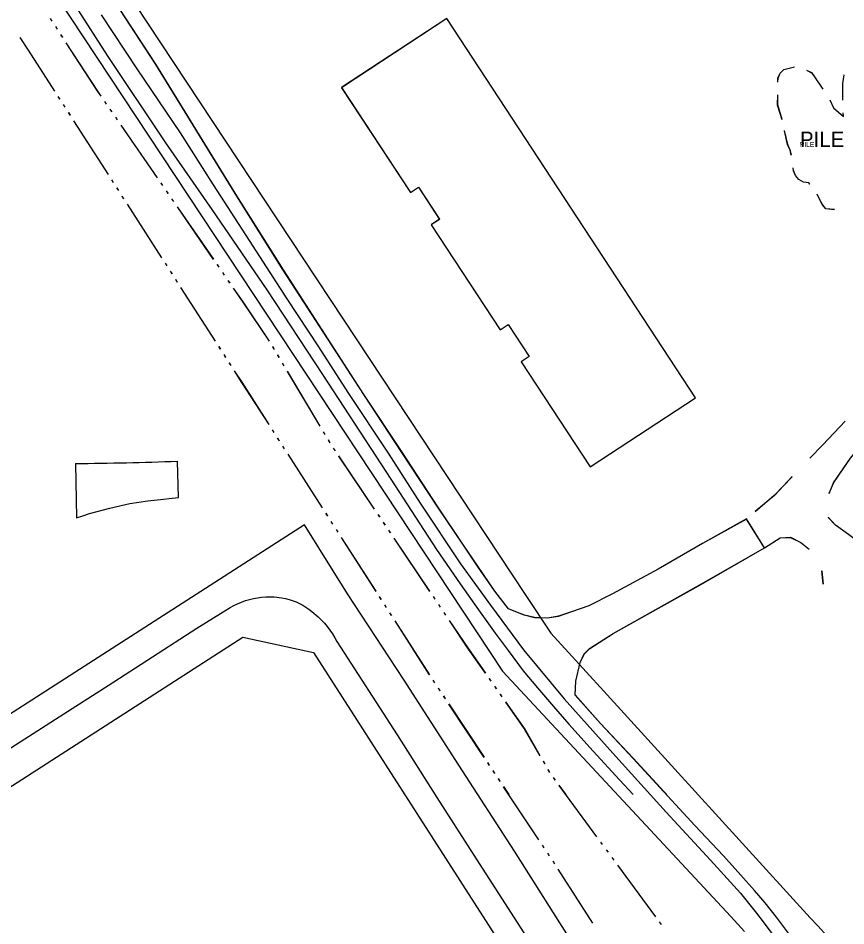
# Model space of a CAD drawing. Extents: x -25029 to 2274964, y -81170 to 687028.
# Drawn here: x -1571 to -761, y -67574 to -66687 of the extents above; entities that cross this region are included whole.
import ezdxf

# ---------------------------------------------------------------- set-up
doc = ezdxf.new("R2010")
doc.units = 0
for name, color, linetype in [('81911BEA - RW_X_Fee_RW', 7, 'Continuous'), ('BLDG', 7, 'Continuous'), ('DRIVWY', 7, 'Continuous'), ('GE_X_CL_2000', 7, 'Continuous'), ('PV_X_EOP', 7, 'Continuous'), ('ROAD', 7, 'Continuous'), ('SC_Scratch4', 7, 'Continuous'), ('WATER', 7, 'Continuous')]:
    doc.layers.add(name, color=color, linetype=linetype)

msp = doc.modelspace()

# ---------------------------------------------------------------- linework, layer by layer
at = {"layer": '81911BEA - RW_X_Fee_RW'}
for p, q in [((-1561.59, -66622.91), (-1097, -67325.43)), ((-1248.57, -67249.67), (-1290.67, -67182.26)), ((-1193.58, -67333.2), (-1248.57, -67249.67)), ((-1783.37, -67570.06), (-1350.87, -67292.24)), ((-1350.87, -67292.24), (-1281.78, -67307.29)), ((-1139.59, -67417.37), (-1193.58, -67333.2)), ((-1085.19, -67501.28), (-1139.59, -67417.37))]:
    msp.add_line(p, q, dxfattribs=at)
for points in [[(-1469.6, -66653.24), (-1074.64, -67250.48), (-1049.71, -67288.18)], [(-1290.67, -67182.26), (-1594.01, -67377.12), (-1830.98, -67529.38)], [(-1049.71, -67288.18), (-997.87, -67345), (-795.81, -67566.47)], [(-1281.78, -67307.29), (-1110.58, -67573.8), (-1011.54, -67727.97)], [(-1097, -67325.43), (-873.59, -67565.21), (-860.01, -67579.78)], [(-1031.7, -67585.79), (-1040.89, -67571.27), (-1085.19, -67501.28)], [(-795.81, -67566.47), (-788.53, -67574.42), (-769.48, -67595.22)]]:
    msp.add_lwpolyline(points, dxfattribs=at)
at = {"layer": 'BLDG'}
for points in [[(-1254.27, -66755.04), (-1187.03, -66857.53), (-1179.11, -66852.33), (-1158.5, -66883.75), (-1166.63, -66889.09), (-1099.29, -66991.73), (-1091.49, -66986.61), (-1070.97, -67017.88), (-1078.67, -67022.93), (-1011.17, -67125.81), (-908.08, -67058.17), (-1151.29, -66687.47)], [(-1254.23, -66754.98), (-1186.97, -66857.46), (-1179.05, -66852.26), (-1158.44, -66883.68), (-1166.57, -66889.02), (-1099.22, -66991.65), (-1091.42, -66986.53), (-1070.89, -67017.8), (-1078.59, -67022.85), (-1011.08, -67125.72), (-908, -67058.07), (-1151.25, -66687.4)]]:
    msp.add_lwpolyline(points, close=True, dxfattribs=at)
for points in [[(-827.47, -66749.51), (-827.42, -66745.86), (-825.19, -66740.96), (-821.74, -66737.21), (-811.15, -66734.76)], [(-827.43, -66749.4), (-827.38, -66745.75), (-825.15, -66740.85), (-821.7, -66737.1), (-811.11, -66734.64)], [(-799.47, -66737.91), (-794.61, -66740.35), (-791.72, -66744.45), (-783.55, -66756.48)], [(-799.43, -66737.79), (-794.57, -66740.23), (-791.68, -66744.33), (-783.51, -66756.36)], [(-763.88, -66767.36), (-764.08, -66750.97), (-762.58, -66742.49)], [(-763.83, -66767.24), (-764.04, -66750.85), (-762.54, -66742.37)], [(-823.41, -66786.37), (-827.75, -66771.98), (-827.62, -66762.01)], [(-823.36, -66786.26), (-827.7, -66771.87), (-827.57, -66761.9)], [(-776.73, -66766.93), (-773.12, -66774.8), (-763.25, -66783.21), (-763.55, -66779.85)], [(-776.68, -66766.81), (-773.07, -66774.68), (-763.2, -66783.09), (-763.5, -66779.73)], [(-814.38, -66821.04), (-815.46, -66816.15), (-817.63, -66811.62), (-817.99, -66810.54), (-821.02, -66797.04)], [(-814.33, -66820.92), (-815.41, -66816.03), (-817.58, -66811.5), (-817.94, -66810.42), (-820.97, -66796.92)], [(-796.19, -66849.18), (-797.38, -66847.89), (-802.34, -66847.25), (-806.88, -66844.74), (-810.12, -66840.71), (-812.08, -66836.04), (-812.55, -66833.26)], [(-796.25, -66849.3), (-797.44, -66848.01), (-802.4, -66847.37), (-806.94, -66844.86), (-810.18, -66840.83), (-812.13, -66836.16), (-812.6, -66833.38)], [(-772.27, -66874.37), (-780.64, -66873.47), (-784.03, -66869.44), (-786.62, -66864.77), (-789, -66859.29)], [(-772.21, -66874.25), (-780.58, -66873.35), (-783.97, -66869.32), (-786.56, -66864.65), (-788.94, -66859.17)]]:
    msp.add_lwpolyline(points, dxfattribs=at)
at = {"layer": 'DRIVWY'}
for p, q in [((-784.74, -67227.38), (-783.39, -67240.5)), ((-784.64, -67227.26), (-783.29, -67240.38))]:
    msp.add_line(p, q, dxfattribs=at)
for points in [[(-761.71, -67081.07), (-783.69, -67104.12), (-796.22, -67117.25)], [(-761.63, -67080.95), (-783.6, -67104), (-796.13, -67117.13)], [(-777.46, -67151.65), (-773, -67141.17), (-756.47, -67117.26), (-750.39, -67109.9)], [(-777.37, -67151.53), (-772.91, -67141.05), (-756.38, -67117.14), (-750.3, -67109.78)], [(-813.49, -67135.32), (-831.06, -67153.69), (-849.83, -67169.57)], [(-813.4, -67135.2), (-830.97, -67153.58), (-849.73, -67169.46)], [(-739.46, -67206.12), (-758.4, -67191.96), (-771.22, -67182.84), (-778.47, -67175.08)], [(-739.36, -67206), (-758.3, -67191.84), (-771.12, -67182.72), (-778.37, -67174.96)], [(-840.72, -67204.87), (-825.26, -67195.06), (-815.11, -67194.69), (-805.03, -67199.72), (-797.05, -67206.18)], [(-840.62, -67204.76), (-825.16, -67194.95), (-815.01, -67194.57), (-804.93, -67199.6), (-796.95, -67206.06)]]:
    msp.add_lwpolyline(points, dxfattribs=at)
at = {"layer": 'GE_X_CL_2000'}
for points in [[(-1489.63, -66683.91), (-1454.63, -66736.55), (-1412.23, -66799.19), (-1379.93, -66850.01), (-1344.57, -66904.47), (-1307.77, -66961.29), (-1276.74, -67008.49), (-1248.23, -67053.14), (-1208.9, -67112.14), (-1177.33, -67161.15), (-1137.82, -67220.51), (-1108.59, -67260.83), (-1076.27, -67304.41), (-1036.55, -67352.35), (-985.98, -67408.85), (-936.66, -67463.34), (-893.49, -67510.22), (-864.05, -67542.37), (-856.12, -67552.06), (-848.35, -67561.88), (-840.77, -67571.84), (-833.36, -67581.94)], [(-1586.02, -67405.58), (-1526.12, -67367.16), (-1482.73, -67339.37), (-1395.78, -67283.27), (-1363.29, -67263.25), (-1359.72, -67261.25), (-1356.06, -67259.45), (-1352.29, -67257.85), (-1348.45, -67256.46), (-1344.53, -67255.29), (-1340.56, -67254.32), (-1336.55, -67253.58), (-1332.49, -67253.05), (-1328.41, -67252.75), (-1324.33, -67252.66), (-1320.24, -67252.8), (-1312.6, -67253.66), (-1309.05, -67254.37), (-1305.56, -67255.29), (-1298.76, -67257.72), (-1295.48, -67259.23), (-1292.3, -67260.93), (-1289.21, -67262.8), (-1286.24, -67264.86), (-1283.39, -67267.08), (-1277.36, -67272.3), (-1274.18, -67275.3), (-1271.18, -67278.47), (-1268.36, -67281.8), (-1265.73, -67285.29), (-1263.28, -67288.91), (-1261.04, -67292.66), (-1259.01, -67296.53), (-1200.03, -67387.66), (-1161.24, -67448.82), (-1125.52, -67504.19), (-1057.87, -67609.66)]]:
    msp.add_lwpolyline(points, dxfattribs=at)
at = {"layer": 'PV_X_EOP'}
msp.add_lwpolyline([(-1679.46, -66415.68), (-1616.03, -66518.38), (-1545.66, -66626.81), (-1483.73, -66723.46), (-1426.41, -66808.88), (-1381.35, -66874.02), (-1327.27, -66952.55), (-1272.84, -67035.24), (-1210.47, -67131.23), (-1161.51, -67206.38), (-1138.23, -67240.17), (-1120.41, -67265.55), (-1104.12, -67288.35), (-1091.51, -67305.24), (-1076.59, -67325.09), (-1062.53, -67341.83), (-1047.04, -67360.09), (-1031.98, -67377.21), (-1008.2, -67403.66), (-982.54, -67431.76), (-969.05, -67446.04)], dxfattribs=at)
at = {"layer": 'ROAD'}
for points in [[(-815.32, -67584.02), (-828.94, -67565.9), (-840.11, -67551.74), (-850.27, -67539.66), (-863.68, -67524.92), (-880.82, -67505.94), (-908.71, -67476.18), (-938.97, -67443.33), (-969.16, -67410.69), (-1001.15, -67376.54), (-1025.8, -67348.72), (-1025.24, -67335.26), (-1021.08, -67316.98), (-1016.92, -67308.55), (-1011.67, -67303.29), (-988.8, -67288.73), (-902.21, -67240.27), (-840.72, -67204.87), (-858.17, -67176.68), (-901.25, -67200.62), (-944.76, -67225.85), (-989.35, -67249.87), (-1012.44, -67261.48), (-1029.49, -67267.47), (-1042.29, -67271.88), (-1052.87, -67273.69), (-1065.68, -67273.13), (-1075.61, -67270.62), (-1083.96, -67267.46), (-1091.02, -67264.52), (-1104.35, -67247.26), (-1121.29, -67222.81), (-1135.78, -67201.31), (-1160.29, -67164.93), (-1195.25, -67111.49), (-1232.52, -67054.9), (-1267.41, -67001.04), (-1311.32, -66933.29), (-1356.81, -66860.95), (-1435.97, -66732.22), (-1501, -66632.69)], [(-936.26, -67446.03), (-938.84, -67443.23), (-969.04, -67410.59), (-1001.03, -67376.45), (-1025.68, -67348.63), (-1025.12, -67335.17), (-1020.97, -67316.89), (-1016.81, -67308.46), (-1011.56, -67303.2), (-988.69, -67288.64), (-902.11, -67240.16), (-840.62, -67204.76), (-858.07, -67176.57), (-901.15, -67200.51), (-944.66, -67225.75), (-989.24, -67249.78), (-1012.33, -67261.39), (-1029.38, -67267.38), (-1042.18, -67271.79), (-1052.76, -67273.6), (-1065.57, -67273.04), (-1075.5, -67270.54), (-1083.85, -67267.38), (-1090.91, -67264.44), (-1104.25, -67247.18), (-1121.19, -67222.73), (-1135.68, -67201.23), (-1160.2, -67164.86), (-1195.16, -67111.42), (-1232.44, -67054.84), (-1267.34, -67000.98), (-1311.25, -66933.23), (-1356.75, -66860.9), (-1435.93, -66732.18), (-1500.97, -66632.66)]]:
    msp.add_lwpolyline(points, dxfattribs=at)
at = {"layer": 'SC_Scratch4'}
for p, q in [((-1514.71, -67122.51), (-1513.67, -67175.46)), ((-1413.91, -67155.49), (-1414.87, -67120.19))]:
    msp.add_line(p, q, dxfattribs=at)
msp.add_lwpolyline([(-1513.67, -67175.46), (-1507.5, -67173.45), (-1500.8, -67171.3), (-1480.91, -67166.09), (-1465.83, -67162.51), (-1461.47, -67161.6), (-1443.98, -67158.87), (-1428.57, -67157.18), (-1422.98, -67156.53), (-1413.91, -67155.49)], dxfattribs=at)
msp.add_arc((-1577.71, -62270.09), 4852.83, 270.7439, 271.92305, dxfattribs=at)
at = {"layer": 'WATER'}
for p, q in [((-1537.37, -66690.1), (-1539.07, -66687.48)), ((-1537.33, -66690.07), (-1539.03, -66687.45)), ((-1532.25, -66697.96), (-1533.96, -66695.34)), ((-1532.21, -66697.93), (-1533.92, -66695.31)), ((-1527.13, -66705.81), (-1528.84, -66703.19)), ((-1527.09, -66705.78), (-1528.8, -66703.16)), ((-1531.79, -66763.66), (-1530.1, -66766.29)), ((-1531.74, -66763.63), (-1530.05, -66766.26)), ((-1484.16, -66771.05), (-1485.94, -66768.48)), ((-1484.11, -66771.02), (-1485.89, -66768.45)), ((-1526.72, -66771.55), (-1525.03, -66774.18)), ((-1526.67, -66771.52), (-1524.98, -66774.15)), ((-1521.65, -66779.43), (-1519.96, -66782.06)), ((-1521.6, -66779.4), (-1519.91, -66782.03)), ((-1478.84, -66778.77), (-1480.61, -66776.2)), ((-1478.79, -66778.74), (-1480.56, -66776.17)), ((-1516.58, -66787.32), (-1482.78, -66839.89)), ((-1516.53, -66787.29), (-1482.73, -66839.86)), ((-1473.51, -66786.49), (-1475.29, -66783.91)), ((-1473.46, -66786.45), (-1475.24, -66783.87)), ((-1434.48, -66843.08), (-1469.97, -66791.63)), ((-1434.42, -66843.04), (-1469.92, -66791.59)), ((-1479.4, -66845.15), (-1477.71, -66847.78)), ((-1479.34, -66845.12), (-1477.65, -66847.75)), ((-1429.15, -66850.79), (-1430.93, -66848.22)), ((-1429.09, -66850.75), (-1430.87, -66848.18)), ((-1474.33, -66853.03), (-1472.64, -66855.66)), ((-1474.27, -66852.99), (-1472.58, -66855.62)), ((-1423.83, -66858.51), (-1425.61, -66855.94)), ((-1423.77, -66858.47), (-1425.55, -66855.9)), ((-1469.26, -66860.92), (-1467.57, -66863.55)), ((-1469.2, -66860.88), (-1467.51, -66863.51)), ((-1464.13, -66868.76), (-1430.33, -66921.33)), ((-1418.51, -66866.23), (-1420.28, -66863.66)), ((-1418.45, -66866.19), (-1420.22, -66863.62)), ((-1464.19, -66868.8), (-1430.39, -66921.37)), ((-1379.47, -66922.82), (-1414.96, -66871.37)), ((-1379.4, -66922.77), (-1414.9, -66871.33)), ((-1427.01, -66926.63), (-1425.32, -66929.26)), ((-1426.94, -66926.59), (-1425.25, -66929.22)), ((-1374.15, -66930.54), (-1375.92, -66927.97)), ((-1374.08, -66930.49), (-1375.85, -66927.92)), ((-1421.94, -66934.52), (-1420.25, -66937.15)), ((-1421.87, -66934.48), (-1420.18, -66937.11)), ((-1368.82, -66938.26), (-1370.6, -66935.68)), ((-1368.75, -66938.21), (-1370.53, -66935.63)), ((-1416.87, -66942.4), (-1415.18, -66945.03)), ((-1416.8, -66942.36), (-1415.11, -66944.99)), ((-1363.5, -66945.97), (-1365.28, -66943.4)), ((-1363.43, -66945.92), (-1365.21, -66943.35)), ((-1411.8, -66950.29), (-1377.99, -67002.86)), ((-1411.73, -66950.25), (-1377.92, -67002.81)), ((-1374.61, -67008.12), (-1372.92, -67010.75)), ((-1374.53, -67008.07), (-1372.84, -67010.7)), ((-1320.04, -67010.88), (-1321.64, -67008.19)), ((-1319.96, -67010.83), (-1321.56, -67008.14)), ((-1369.54, -67016), (-1367.85, -67018.63)), ((-1369.46, -67015.95), (-1367.77, -67018.58)), ((-1315.24, -67018.93), (-1316.84, -67016.24)), ((-1315.16, -67018.88), (-1316.76, -67016.19)), ((-1364.47, -67023.89), (-1362.78, -67026.52)), ((-1364.39, -67023.84), (-1362.7, -67026.47)), ((-1310.43, -67026.98), (-1312.03, -67024.29)), ((-1310.35, -67026.92), (-1311.95, -67024.23)), ((-1275.19, -67086.01), (-1307.23, -67032.34)), ((-1275.1, -67085.95), (-1307.15, -67032.28)), ((-1322.25, -67089.62), (-1320.56, -67092.25)), ((-1322.16, -67089.57), (-1320.47, -67092.2)), ((-1317.18, -67097.51), (-1315.49, -67100.14)), ((-1317.09, -67097.46), (-1315.4, -67100.09)), ((-1270.39, -67094.06), (-1271.99, -67091.38)), ((-1270.3, -67094), (-1271.9, -67091.32)), ((-1265.58, -67102.11), (-1267.19, -67099.43)), ((-1265.49, -67102.05), (-1267.1, -67099.37)), ((-1312.11, -67105.39), (-1310.43, -67108.02)), ((-1312.02, -67105.33), (-1310.34, -67107.96)), ((-1260.42, -67109.93), (-1262.17, -67107.34)), ((-1260.33, -67109.87), (-1262.08, -67107.28)), ((-1307.05, -67113.28), (-1273.27, -67165.87)), ((-1306.96, -67113.22), (-1273.18, -67165.81)), ((-1222.06, -67166.98), (-1256.94, -67115.12)), ((-1221.97, -67166.91), (-1256.85, -67115.06)), ((-1269.9, -67171.13), (-1268.21, -67173.76)), ((-1269.8, -67171.07), (-1268.11, -67173.7)), ((-1264.83, -67179.02), (-1263.14, -67181.65)), ((-1264.73, -67178.96), (-1263.04, -67181.59)), ((-1216.82, -67174.76), (-1218.57, -67172.17)), ((-1216.72, -67174.69), (-1218.47, -67172.1)), ((-1259.77, -67186.91), (-1258.08, -67189.54)), ((-1259.67, -67186.85), (-1257.98, -67189.48)), ((-1211.59, -67182.54), (-1213.34, -67179.95)), ((-1211.49, -67182.47), (-1213.24, -67179.88)), ((-1206.36, -67190.32), (-1208.1, -67187.73)), ((-1206.26, -67190.25), (-1208, -67187.66)), ((-1254.7, -67194.8), (-1220.93, -67247.38)), ((-1254.6, -67194.74), (-1220.83, -67247.31)), ((-1167.99, -67247.37), (-1202.87, -67195.51)), ((-1167.89, -67247.3), (-1202.77, -67195.44)), ((-1217.55, -67252.64), (-1215.86, -67255.27)), ((-1217.44, -67252.57), (-1215.75, -67255.2)), ((-1162.76, -67255.15), (-1164.5, -67252.55)), ((-1162.65, -67255.08), (-1164.39, -67252.48)), ((-1212.48, -67260.53), (-1210.79, -67263.16)), ((-1212.37, -67260.46), (-1210.68, -67263.09)), ((-1157.53, -67262.93), (-1159.27, -67260.33)), ((-1157.42, -67262.86), (-1159.16, -67260.26)), ((-1152.19, -67270.64), (-1153.93, -67268.04)), ((-1207.42, -67268.42), (-1205.73, -67271.05)), ((-1207.31, -67268.35), (-1205.62, -67270.98)), ((-1202.35, -67276.31), (-1168.58, -67328.9)), ((-1202.24, -67276.24), (-1168.47, -67328.83)), ((-1152.3, -67270.71), (-1154.04, -67268.11)), ((-1165.14, -67334.12), (-1163.41, -67336.72)), ((-1165.02, -67334.05), (-1163.29, -67336.65)), ((-1108.06, -67335.1), (-1109.86, -67332.54)), ((-1107.94, -67335.02), (-1109.74, -67332.46)), ((-1159.96, -67341.93), (-1158.24, -67344.54)), ((-1159.84, -67341.86), (-1158.12, -67344.47)), ((-1102.67, -67342.77), (-1104.47, -67340.21)), ((-1102.55, -67342.69), (-1104.35, -67340.13)), ((-1097.29, -67350.44), (-1099.08, -67347.88)), ((-1097.17, -67350.36), (-1098.96, -67347.8)), ((-1154.79, -67349.75), (-1153.06, -67352.35)), ((-1154.67, -67349.68), (-1152.94, -67352.28)), ((-1149.61, -67357.56), (-1115.09, -67409.67)), ((-1149.49, -67357.49), (-1114.97, -67409.59)), ((-1111.64, -67414.88), (-1109.92, -67417.49)), ((-1111.51, -67414.8), (-1109.79, -67417.41)), ((-1055.38, -67416.28), (-1056.94, -67413.58)), ((-1055.25, -67416.19), (-1056.81, -67413.49)), ((-1106.46, -67422.7), (-1104.74, -67425.3)), ((-1106.33, -67422.62), (-1104.61, -67425.22)), ((-1050.69, -67424.4), (-1052.25, -67421.7)), ((-1050.56, -67424.31), (-1052.12, -67421.61)), ((-1101.29, -67430.51), (-1099.56, -67433.12)), ((-1101.16, -67430.43), (-1099.43, -67433.04)), ((-1045.25, -67432.03), (-1047.1, -67429.51)), ((-1045.12, -67431.94), (-1046.97, -67429.42)), ((-1096.11, -67438.33), (-1061.59, -67490.43)), ((-1095.98, -67438.25), (-1090.81, -67446.05)), ((-1004.49, -67487.39), (-1041.54, -67437.06)), ((-1034.73, -67446.05), (-1041.41, -67436.97)), ((-1058.14, -67495.64), (-1056.42, -67498.25)), ((-998.93, -67494.94), (-1000.78, -67492.42)), ((-1052.96, -67503.46), (-1051.24, -67506.06)), ((-993.37, -67502.49), (-995.22, -67499.97)), ((-987.81, -67510.04), (-989.66, -67507.52)), ((-1047.79, -67511.27), (-1046.06, -67513.88)), ((-947.04, -67565.4), (-984.1, -67515.07)), ((-1042.64, -67519.11), (-1008.74, -67571.62)), ((-941.49, -67572.95), (-943.34, -67570.43))]:
    msp.add_line(p, q, dxfattribs=at)
for points in [[(-1569.02, -66705.86), (-1560.87, -66718.44), (-1535.17, -66758.41)], [(-1568.98, -66705.84), (-1560.83, -66718.42), (-1535.12, -66758.38)], [(-1489.48, -66763.33), (-1492.75, -66758.6), (-1523.72, -66711.05)], [(-1489.43, -66763.3), (-1492.7, -66758.57), (-1523.68, -66711.02)], [(-1324.87, -67002.84), (-1350.68, -66964.56), (-1359.95, -66951.12)], [(-1324.8, -67002.79), (-1350.61, -66964.51), (-1359.88, -66951.07)], [(-1359.4, -67031.77), (-1352.12, -67043.1), (-1325.62, -67084.36)], [(-1359.32, -67031.72), (-1352.04, -67043.05), (-1325.54, -67084.31)], [(-1113.45, -67327.42), (-1130.06, -67303.77), (-1148.81, -67275.89)], [(-1113.34, -67327.34), (-1129.95, -67303.69), (-1148.7, -67275.82)], [(-1060.06, -67408.16), (-1075.31, -67381.74), (-1093.7, -67355.56)], [(-1059.94, -67408.07), (-1075.19, -67381.66), (-1093.58, -67355.48)]]:
    msp.add_lwpolyline(points, dxfattribs=at)

# ---------------------------------------------------------------- texts
at = {"layer": 'BLDG'}
msp.add_text('PILE', height=15, dxfattribs=at).set_placement((-805.97, -66812.98))
msp.add_text('PILE', height=4.68, rotation=0.007, dxfattribs=at).set_placement((-805.92, -66812.86))

doc.saveas('drawing.dxf')
